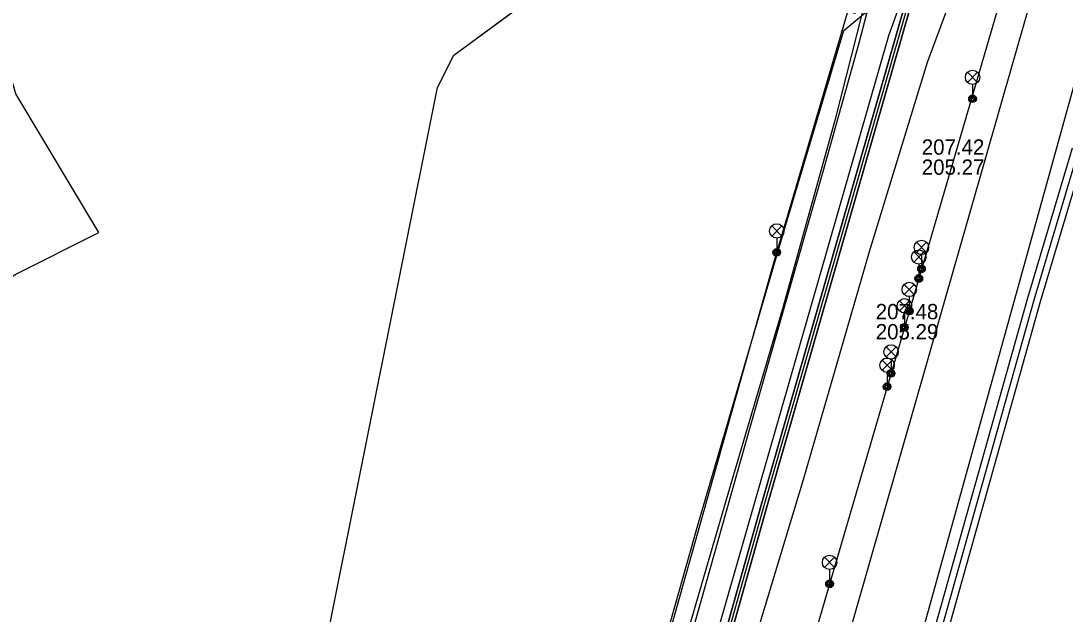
# Model space of a CAD drawing. Extents: x -595540 to -593988, y -1160850 to -1159202.
# Drawn here: x -595511.4 to -595456.8, y -1159340.6 to -1159309.6 of the extents above; entities that cross this region are included whole.
import ezdxf

# ---------------------------------------------------------------- set-up
doc = ezdxf.new("R2010")
doc.units = 0
for name, color, linetype in [('BKOM_kabel koordinační_optický', 7, 'Continuous'), ('BVK-JEDNOTNA_popisy', 7, 'Continuous'), ('BVK-JEDNOTNA_trasa sítě', 7, 'Continuous'), ('BVK-JEDNOTNA_trasa sítě obvodem', 7, 'Continuous'), ('BVK-VODOVOD_trasa sítě', 7, 'Continuous'), ('CETIN_kabel podzemní', 7, 'Continuous'), ('DPMB_kabel', 7, 'Continuous'), ('DPMB_kyneta', 7, 'Continuous'), ('DSP-SDEL-VODAFONE_kabel', 7, 'Continuous'), ('EON-NN_kabel', 7, 'Continuous'), ('EON-NN_kabel zrušené sítě', 7, 'Continuous'), ('EON-SDEL_kabel', 7, 'Continuous'), ('EON-VN_kabel', 7, 'Continuous'), ('INNOGY-STL_trasa sítě', 7, 'Continuous'), ('QUANTCOM_kabel', 7, 'Continuous'), ('TSB_kabel VO', 7, 'Continuous'), ('TSB_lampy VO', 7, 'Continuous')]:
    doc.layers.add(name, color=color, linetype=linetype)

msp = doc.modelspace()

# ---------------------------------------------------------------- linework, layer by layer
at = {"layer": 'BKOM_kabel koordinační_optický'}
msp.add_lwpolyline([(-595512.879, -1159476.273), (-595510.369, -1159464.074), (-595507.715, -1159451.92), (-595506.289, -1159444.851), (-595505.03, -1159439.282), (-595501.7, -1159427.772), (-595498.225, -1159416.288), (-595495.557, -1159406.896), (-595493.079, -1159397.195), (-595490.66, -1159388.381), (-595489.419, -1159385.483), (-595485.314, -1159374.053), (-595485.821, -1159371.018), (-595482.944, -1159360.527), (-595479.716, -1159349.115), (-595476.012, -1159335.951), (-595471.461, -1159320.438), (-595468.372, -1159310.1), (-595466.512, -1159308.541)], dxfattribs=at)
at = {"layer": 'BVK-JEDNOTNA_popisy'}
for p, q in [((-595464.295, -1159316.714), (-595464.295, -1159316.714)), ((-595466.702, -1159325.317), (-595466.702, -1159325.317))]:
    msp.add_line(p, q, dxfattribs=at)
at = {"layer": 'BVK-JEDNOTNA_trasa sítě'}
for p, q in [((-595458.42, -1159324.168), (-595456.079, -1159316.339)), ((-595468.544, -1159360.202), (-595458.42, -1159324.168))]:
    msp.add_line(p, q, dxfattribs=at)
at = {"layer": 'BVK-JEDNOTNA_trasa sítě obvodem'}
for p, q in [((-595458.755, -1159324.068), (-595456.414, -1159316.239)), ((-595458.085, -1159324.268), (-595455.744, -1159316.439)), ((-595468.881, -1159360.107), (-595458.757, -1159324.073)), ((-595468.207, -1159360.297), (-595458.083, -1159324.263))]:
    msp.add_line(p, q, dxfattribs=at)
at = {"layer": 'BVK-VODOVOD_trasa sítě'}
msp.add_lwpolyline([(-595496.304, -1159457.089), (-595494.399, -1159447.797), (-595473.372, -1159374.417), (-595453.04, -1159301.13)], dxfattribs=at)
at = {"layer": 'CETIN_kabel podzemní'}
for points in [[(-595489.63, -1159313.08), (-595488.77, -1159311.38), (-595484.14, -1159307.98), (-595480.26, -1159306.46), (-595476.59, -1159306.14), (-595472.56, -1159307.4), (-595469.04, -1159308.68), (-595467.82, -1159309.2), (-595466.83, -1159308.6), (-595464.88, -1159303.66), (-595460.01, -1159301.05), (-595459.66, -1159300.12), (-595457.88, -1159294.61), (-595456.29, -1159291.8), (-595455.43, -1159290.74), (-595453.05, -1159286.94), (-595446.22, -1159278.25), (-595437, -1159268.61), (-595430.02, -1159263.2), (-595428.6, -1159261.95)], [(-595533.83, -1159335.44), (-595522.86, -1159328.99), (-595519.84, -1159327.4), (-595518.93, -1159327.23), (-595517.79, -1159326.11), (-595515.32, -1159325.18), (-595511.67, -1159322.84), (-595507.34, -1159320.66), (-595511.67, -1159313.41), (-595512.59, -1159310.28), (-595517.18, -1159305.28), (-595519.82, -1159304.85), (-595526.04, -1159303.13), (-595529.3, -1159301.9), (-595532.79, -1159296.77), (-595531.51, -1159292), (-595530.71, -1159289.11), (-595530.11, -1159286.93)], [(-595498.57, -1159416.7), (-595495.04, -1159404.91), (-595493.61, -1159399.82), (-595491.94, -1159393.71), (-595485.18, -1159369.47), (-595482.86, -1159368.99), (-595466.01, -1159310.36), (-595463.46, -1159303.21), (-595462.86, -1159302.8)], [(-595497.35, -1159389.46), (-595497.35, -1159362.04), (-595495.5, -1159342.38), (-595489.63, -1159313.08)]]:
    msp.add_lwpolyline(points, dxfattribs=at)
at = {"layer": 'DPMB_kabel'}
for points in [[(-595510.632, -1159475.58), (-595506.783, -1159456.962), (-595503.271, -1159441.096), (-595502.334, -1159438.058), (-595502.261, -1159437.416), (-595502.003, -1159436.806), (-595497.255, -1159419.948), (-595491.274, -1159399.309), (-595486.695, -1159384.802), (-595483.083, -1159374.206), (-595482.681, -1159372.07), (-595482.632, -1159371.444), (-595482.779, -1159370.777), (-595472.694, -1159334.91), (-595465.167, -1159308.706)], [(-595510.632, -1159475.58), (-595506.783, -1159456.962), (-595503.271, -1159441.096), (-595502.334, -1159438.058), (-595502.261, -1159437.416), (-595502.003, -1159436.806), (-595497.255, -1159419.948), (-595491.274, -1159399.309), (-595486.695, -1159384.802), (-595483.083, -1159374.205), (-595482.681, -1159372.07), (-595482.632, -1159371.444), (-595482.779, -1159370.777), (-595472.694, -1159334.91), (-595465.167, -1159308.706)], [(-595510.632, -1159475.585), (-595506.782, -1159456.959), (-595503.271, -1159441.097), (-595502.334, -1159438.059), (-595502.26, -1159437.415), (-595502.004, -1159436.806), (-595497.255, -1159419.948), (-595491.274, -1159399.309), (-595486.694, -1159384.801), (-595483.083, -1159374.205), (-595482.681, -1159372.074), (-595482.64, -1159371.435), (-595482.777, -1159370.793), (-595472.694, -1159334.909), (-595465.164, -1159308.707)], [(-595510.632, -1159475.585), (-595506.782, -1159456.959), (-595503.271, -1159441.097), (-595502.334, -1159438.059), (-595502.26, -1159437.415), (-595502.004, -1159436.806), (-595497.255, -1159419.948), (-595491.274, -1159399.309), (-595486.694, -1159384.801), (-595483.083, -1159374.205), (-595482.681, -1159372.074), (-595482.64, -1159371.435), (-595482.777, -1159370.793), (-595472.694, -1159334.909), (-595465.164, -1159308.707)], [(-595465.164, -1159308.707), (-595472.694, -1159334.909), (-595482.777, -1159370.793), (-595482.634, -1159371.453), (-595482.681, -1159372.072), (-595483.083, -1159374.206), (-595486.694, -1159384.801), (-595491.274, -1159399.309), (-595497.255, -1159419.948), (-595502.003, -1159436.805), (-595502.261, -1159437.416), (-595502.334, -1159438.059), (-595503.271, -1159441.097), (-595506.782, -1159456.96), (-595510.63, -1159475.579)], [(-595465.164, -1159308.707), (-595472.694, -1159334.909), (-595482.777, -1159370.793), (-595482.634, -1159371.453), (-595482.68, -1159372.076), (-595483.083, -1159374.205), (-595486.694, -1159384.801), (-595491.274, -1159399.309), (-595497.255, -1159419.948), (-595502.003, -1159436.805), (-595502.261, -1159437.416), (-595502.334, -1159438.059), (-595503.271, -1159441.097), (-595506.782, -1159456.96), (-595510.63, -1159475.579)], [(-595503.271, -1159441.097), (-595502.334, -1159438.059), (-595502.26, -1159437.415), (-595502.004, -1159436.806), (-595497.255, -1159419.948), (-595491.274, -1159399.309), (-595486.694, -1159384.801), (-595483.083, -1159374.205), (-595482.681, -1159372.074), (-595482.64, -1159371.435), (-595482.777, -1159370.793), (-595472.694, -1159334.909), (-595465.164, -1159308.707)], [(-595502.334, -1159438.059), (-595502.26, -1159437.415), (-595502.004, -1159436.806), (-595497.255, -1159419.948), (-595491.274, -1159399.309), (-595486.694, -1159384.801), (-595483.083, -1159374.205), (-595482.681, -1159372.074), (-595482.64, -1159371.435), (-595482.777, -1159370.793), (-595472.694, -1159334.909), (-595465.164, -1159308.707)], [(-595464.876, -1159308.793), (-595472.406, -1159334.991), (-595482.477, -1159370.831), (-595482.63, -1159371.455), (-595482.878, -1159372.029), (-595483.276, -1159374.153), (-595486.885, -1159384.739), (-595491.466, -1159399.249), (-595497.446, -1159419.892), (-595502.197, -1159436.755), (-595502.261, -1159437.415), (-595502.525, -1159438.004), (-595503.467, -1159441.044), (-595506.978, -1159456.918), (-595510.832, -1159475.543)], [(-595510.832, -1159475.538), (-595506.978, -1159456.92), (-595503.468, -1159441.044), (-595502.524, -1159438.004), (-595502.261, -1159437.416), (-595502.197, -1159436.754), (-595497.446, -1159419.893), (-595491.465, -1159399.25), (-595486.885, -1159384.74), (-595483.276, -1159374.154), (-595482.878, -1159372.041), (-595482.63, -1159371.454), (-595482.477, -1159370.831), (-595472.406, -1159334.991), (-595464.876, -1159308.793)], [(-595510.832, -1159475.538), (-595506.978, -1159456.92), (-595503.468, -1159441.044), (-595502.524, -1159438.004), (-595502.261, -1159437.416), (-595502.197, -1159436.754), (-595497.446, -1159419.893), (-595491.465, -1159399.25), (-595486.885, -1159384.74), (-595483.276, -1159374.154), (-595482.878, -1159372.041), (-595482.63, -1159371.455), (-595482.477, -1159370.831), (-595472.406, -1159334.991), (-595464.876, -1159308.793)], [(-595510.832, -1159475.538), (-595506.978, -1159456.92), (-595503.468, -1159441.044), (-595502.524, -1159438.004), (-595502.261, -1159437.416), (-595502.197, -1159436.754), (-595497.446, -1159419.893), (-595491.465, -1159399.25), (-595486.885, -1159384.74), (-595483.276, -1159374.154), (-595482.878, -1159372.041), (-595482.63, -1159371.455), (-595482.477, -1159370.831), (-595472.406, -1159334.991), (-595464.876, -1159308.793)], [(-595464.876, -1159308.793), (-595472.406, -1159334.991), (-595482.477, -1159370.831), (-595482.63, -1159371.455), (-595482.878, -1159372.03), (-595483.276, -1159374.154), (-595486.885, -1159384.74), (-595491.465, -1159399.251), (-595497.446, -1159419.891), (-595502.197, -1159436.753), (-595502.26, -1159437.416), (-595502.526, -1159438.003), (-595503.468, -1159441.045), (-595506.978, -1159456.917), (-595510.831, -1159475.54)], [(-595510.831, -1159475.54), (-595506.978, -1159456.917), (-595503.468, -1159441.045), (-595502.526, -1159438.003), (-595502.26, -1159437.416), (-595502.197, -1159436.753), (-595497.446, -1159419.891), (-595491.465, -1159399.251), (-595486.885, -1159384.74), (-595483.276, -1159374.154), (-595482.878, -1159372.03), (-595482.63, -1159371.455), (-595482.477, -1159370.831), (-595472.406, -1159334.991), (-595464.876, -1159308.793)], [(-595510.831, -1159475.54), (-595506.978, -1159456.917), (-595503.468, -1159441.045), (-595502.526, -1159438.003), (-595502.26, -1159437.416), (-595502.197, -1159436.753), (-595497.446, -1159419.891), (-595491.465, -1159399.251), (-595486.885, -1159384.74), (-595483.276, -1159374.154), (-595482.878, -1159372.03), (-595482.63, -1159371.455), (-595482.477, -1159370.831), (-595472.406, -1159334.991), (-595464.876, -1159308.793)], [(-595510.831, -1159475.539), (-595506.978, -1159456.918), (-595503.468, -1159441.044), (-595502.524, -1159438.004), (-595502.261, -1159437.414), (-595502.197, -1159436.753), (-595497.446, -1159419.892), (-595491.465, -1159399.252), (-595486.885, -1159384.739), (-595485.655, -1159381.129), (-595483.277, -1159374.155), (-595482.878, -1159372.03), (-595482.63, -1159371.455), (-595482.477, -1159370.831), (-595472.406, -1159334.991), (-595464.875, -1159308.796)]]:
    msp.add_lwpolyline(points, dxfattribs=at)
at = {"layer": 'DPMB_kyneta'}
msp.add_lwpolyline([(-595465.02, -1159308.75), (-595472.55, -1159334.95), (-595482.627, -1159370.812), (-595482.634, -1159371.453)], dxfattribs=at)
at = {"layer": 'DSP-SDEL-VODAFONE_kabel'}
msp.add_lwpolyline([(-595500.701, -1159403.405), (-595497.062, -1159390.725), (-595497.35, -1159389.462), (-595497.351, -1159362.04), (-595495.495, -1159342.385), (-595489.628, -1159313.084), (-595488.769, -1159311.379), (-595484.138, -1159307.976)], dxfattribs=at)
at = {"layer": 'EON-NN_kabel'}
msp.add_lwpolyline([(-595466.781, -1159307.675), (-595467.58, -1159310.765), (-595469.475, -1159317.491), (-595473.331, -1159331.034), (-595477.164, -1159344.56), (-595480.882, -1159357.538), (-595483.236, -1159365.827), (-595484.47, -1159370.173), (-595484.685, -1159370.715), (-595484.468, -1159371.747), (-595485.407, -1159375.472), (-595487.982, -1159383.075), (-595488.89, -1159384.684), (-595490.057, -1159386.269), (-595490.64, -1159388.168), (-595490.331, -1159389.845), (-595490.531, -1159390.297), (-595493.299, -1159399.603)], dxfattribs=at)
at = {"layer": 'EON-NN_kabel zrušené sítě'}
msp.add_lwpolyline([(-595467.412, -1159309.176), (-595468.845, -1159314.794), (-595471.575, -1159324.654), (-595474.374, -1159334.094), (-595477.244, -1159343.954), (-595479.891, -1159352.831), (-595482.394, -1159362.12), (-595483.142, -1159364.734), (-595483.262, -1159365.694), (-595483.236, -1159365.827), (-595482.537, -1159369.347), (-595482.683, -1159371.899), (-595483.416, -1159374.897), (-595486.019, -1159383.616), (-595489.674, -1159393.952)], dxfattribs=at)
at = {"layer": 'EON-SDEL_kabel'}
for points in [[(-595533.83, -1159335.441), (-595522.86, -1159328.991), (-595519.84, -1159327.401), (-595518.93, -1159327.231), (-595517.79, -1159326.111), (-595515.32, -1159325.181), (-595511.67, -1159322.841), (-595507.34, -1159320.661), (-595511.67, -1159313.411), (-595512.59, -1159310.281), (-595517.18, -1159305.281), (-595519.82, -1159304.851), (-595526.04, -1159303.131), (-595529.3, -1159301.901), (-595532.79, -1159296.771), (-595531.51, -1159292.001), (-595530.71, -1159289.111), (-595530.11, -1159286.931)], [(-595475.79, -1159419.731), (-595476.76, -1159419.001), (-595498.68, -1159413.191), (-595502.19, -1159412.501), (-595505.3, -1159405.641), (-595505.47, -1159404.791), (-595505.7, -1159403.611), (-595536.14, -1159337.771), (-595536.12, -1159336.791), (-595533.83, -1159335.441), (-595522.86, -1159328.991), (-595519.84, -1159327.401), (-595518.93, -1159327.231), (-595517.79, -1159326.111), (-595515.32, -1159325.181), (-595511.67, -1159322.841), (-595507.34, -1159320.661), (-595511.67, -1159313.411), (-595512.59, -1159310.281), (-595517.18, -1159305.281)]]:
    msp.add_lwpolyline(points, dxfattribs=at)
at = {"layer": 'EON-VN_kabel'}
msp.add_lwpolyline([(-595497.28, -1159408.19), (-595495.464, -1159400.702), (-595493.61, -1159393.051), (-595491.37, -1159387.338), (-595488.389, -1159381.417), (-595486.243, -1159377.583), (-595484.105, -1159376.063), (-595483.058, -1159374.991), (-595479.625, -1159367.414), (-595477.417, -1159359.057), (-595474.434, -1159346.654), (-595470.481, -1159333.576), (-595467.033, -1159321.646), (-595463.99, -1159311.758), (-595460.483, -1159302.289)], dxfattribs=at)
at = {"layer": 'INNOGY-STL_trasa sítě'}
msp.add_lwpolyline([(-595539.58, -1159590.57), (-595529.66, -1159593.85), (-595517.72, -1159536.65), (-595517.27, -1159534.4), (-595510.17, -1159497.42), (-595509.95, -1159496.28), (-595499.61, -1159445.09), (-595495.94, -1159431.75), (-595489.48, -1159407.69), (-595484.08, -1159387.62), (-595478.29, -1159376.98), (-595474.824, -1159365.098), (-595474.69, -1159364.64), (-595474.58, -1159364.26), (-595457.24, -1159303.77)], dxfattribs=at)
at = {"layer": 'QUANTCOM_kabel'}
msp.add_lwpolyline([(-595533.83, -1159335.44), (-595522.86, -1159328.99), (-595519.84, -1159327.4), (-595518.93, -1159327.23), (-595517.79, -1159326.11), (-595515.32, -1159325.18), (-595511.67, -1159322.84), (-595507.34, -1159320.66), (-595511.67, -1159313.41), (-595512.59, -1159310.28), (-595517.18, -1159305.28), (-595519.82, -1159304.85), (-595526.04, -1159303.13), (-595529.3, -1159301.9), (-595532.79, -1159296.77), (-595531.51, -1159292), (-595530.71, -1159289.11), (-595530.11, -1159286.93)], dxfattribs=at)
at = {"layer": 'TSB_kabel VO'}
for points in [[(-595512.319, -1159488.453), (-595502.702, -1159445.343), (-595490.005, -1159401.306), (-595488.03, -1159393.74), (-595482.39, -1159375.65), (-595480.04, -1159375.88), (-595486.86, -1159374.94), (-595472.05, -1159322.3), (-595467.35, -1159306.32), (-595465.05, -1159300.32), (-595459.69, -1159299.98), (-595457.01, -1159295.63)], [(-595459.86, -1159304.58), (-595459.05, -1159304.57), (-595475.66, -1159361.4)]]:
    msp.add_lwpolyline(points, dxfattribs=at)
at = {"layer": 'TSB_lampy VO'}
for p, q in [((-595461.907, -1159312.808), (-595461.377, -1159312.278)), ((-595461.907, -1159312.278), (-595461.377, -1159312.808)), ((-595461.907, -1159312.808), (-595461.377, -1159312.278)), ((-595461.907, -1159312.278), (-595461.377, -1159312.808)), ((-595461.642, -1159312.918), (-595461.642, -1159313.668)), ((-595461.642, -1159312.918), (-595461.642, -1159313.668)), ((-595472.145, -1159320.84), (-595471.615, -1159320.31)), ((-595472.145, -1159320.31), (-595471.615, -1159320.84)), ((-595472.145, -1159320.84), (-595471.615, -1159320.31)), ((-595472.145, -1159320.31), (-595471.615, -1159320.84)), ((-595471.88, -1159320.95), (-595471.88, -1159321.7)), ((-595471.88, -1159320.95), (-595471.88, -1159321.7)), ((-595464.575, -1159321.7), (-595464.045, -1159321.17)), ((-595464.575, -1159321.17), (-595464.045, -1159321.7)), ((-595464.575, -1159321.7), (-595464.045, -1159321.17)), ((-595464.575, -1159321.17), (-595464.045, -1159321.7)), ((-595464.715, -1159322.2), (-595464.185, -1159321.67)), ((-595464.715, -1159321.67), (-595464.185, -1159322.2)), ((-595464.715, -1159322.2), (-595464.185, -1159321.67)), ((-595464.715, -1159321.67), (-595464.185, -1159322.2)), ((-595464.31, -1159321.81), (-595464.31, -1159322.56)), ((-595464.31, -1159321.81), (-595464.31, -1159322.56)), ((-595464.45, -1159322.31), (-595464.45, -1159323.06)), ((-595464.45, -1159322.31), (-595464.45, -1159323.06)), ((-595465.215, -1159323.9), (-595464.685, -1159323.37)), ((-595465.215, -1159323.37), (-595464.685, -1159323.9)), ((-595465.215, -1159323.9), (-595464.685, -1159323.37)), ((-595465.215, -1159323.37), (-595464.685, -1159323.9)), ((-595464.95, -1159324.01), (-595464.95, -1159324.76)), ((-595464.95, -1159324.01), (-595464.95, -1159324.76)), ((-595465.465, -1159324.75), (-595464.935, -1159324.22)), ((-595465.465, -1159324.22), (-595464.935, -1159324.75)), ((-595465.465, -1159324.75), (-595464.935, -1159324.22)), ((-595465.465, -1159324.22), (-595464.935, -1159324.75)), ((-595465.2, -1159324.86), (-595465.2, -1159325.61)), ((-595465.2, -1159324.86), (-595465.2, -1159325.61)), ((-595466.165, -1159327.16), (-595465.635, -1159326.63)), ((-595466.165, -1159326.63), (-595465.635, -1159327.16)), ((-595466.165, -1159327.16), (-595465.635, -1159326.63)), ((-595466.165, -1159326.63), (-595465.635, -1159327.16)), ((-595465.9, -1159327.27), (-595465.9, -1159328.02)), ((-595465.9, -1159327.27), (-595465.9, -1159328.02)), ((-595466.375, -1159327.86), (-595465.845, -1159327.33)), ((-595466.375, -1159327.33), (-595465.845, -1159327.86)), ((-595466.375, -1159327.86), (-595465.845, -1159327.33)), ((-595466.375, -1159327.33), (-595465.845, -1159327.86)), ((-595466.11, -1159327.97), (-595466.11, -1159328.72)), ((-595466.11, -1159327.97), (-595466.11, -1159328.72)), ((-595469.385, -1159338.16), (-595468.855, -1159337.63)), ((-595469.385, -1159337.63), (-595468.855, -1159338.16)), ((-595469.385, -1159338.16), (-595468.855, -1159337.63)), ((-595469.385, -1159337.63), (-595468.855, -1159338.16)), ((-595469.12, -1159338.27), (-595469.12, -1159339.02)), ((-595469.12, -1159338.27), (-595469.12, -1159339.02))]:
    msp.add_line(p, q, dxfattribs=at)
for centre, radius in [((-595461.642, -1159312.543), 0.375), ((-595461.642, -1159312.543), 0.375), ((-595461.642, -1159313.668), 0.2), ((-595461.642, -1159313.668), 0.2), ((-595461.642, -1159313.668), 0.145), ((-595461.642, -1159313.668), 0.145), ((-595461.642, -1159313.668), 0.0876), ((-595461.642, -1159313.668), 0.0876), ((-595471.88, -1159320.575), 0.375), ((-595471.88, -1159320.575), 0.375), ((-595464.31, -1159321.435), 0.375), ((-595464.31, -1159321.435), 0.375), ((-595471.88, -1159321.7), 0.2), ((-595471.88, -1159321.7), 0.2), ((-595471.88, -1159321.7), 0.145), ((-595471.88, -1159321.7), 0.145), ((-595471.88, -1159321.7), 0.0876), ((-595471.88, -1159321.7), 0.0876), ((-595464.45, -1159321.935), 0.375), ((-595464.45, -1159321.935), 0.375), ((-595464.31, -1159322.56), 0.2), ((-595464.31, -1159322.56), 0.2), ((-595464.45, -1159323.06), 0.2), ((-595464.45, -1159323.06), 0.2), ((-595464.45, -1159323.06), 0.145), ((-595464.45, -1159323.06), 0.145), ((-595464.31, -1159322.56), 0.145), ((-595464.31, -1159322.56), 0.145), ((-595464.31, -1159322.56), 0.0876), ((-595464.31, -1159322.56), 0.0876), ((-595464.95, -1159323.635), 0.375), ((-595464.95, -1159323.635), 0.375), ((-595464.45, -1159323.06), 0.0876), ((-595464.45, -1159323.06), 0.0876), ((-595465.2, -1159324.485), 0.375), ((-595465.2, -1159324.485), 0.375), ((-595464.95, -1159324.76), 0.2), ((-595464.95, -1159324.76), 0.2), ((-595464.95, -1159324.76), 0.145), ((-595464.95, -1159324.76), 0.145), ((-595464.95, -1159324.76), 0.0876), ((-595464.95, -1159324.76), 0.0876), ((-595465.2, -1159325.61), 0.2), ((-595465.2, -1159325.61), 0.2), ((-595465.2, -1159325.61), 0.145), ((-595465.2, -1159325.61), 0.145), ((-595465.2, -1159325.61), 0.0876), ((-595465.2, -1159325.61), 0.0876), ((-595465.9, -1159326.895), 0.375), ((-595465.9, -1159326.895), 0.375), ((-595466.11, -1159327.595), 0.375), ((-595466.11, -1159327.595), 0.375), ((-595465.9, -1159328.02), 0.2), ((-595465.9, -1159328.02), 0.2), ((-595465.9, -1159328.02), 0.145), ((-595465.9, -1159328.02), 0.145), ((-595465.9, -1159328.02), 0.0876), ((-595465.9, -1159328.02), 0.0876), ((-595466.11, -1159328.72), 0.2), ((-595466.11, -1159328.72), 0.2), ((-595466.11, -1159328.72), 0.145), ((-595466.11, -1159328.72), 0.145), ((-595466.11, -1159328.72), 0.0876), ((-595466.11, -1159328.72), 0.0876), ((-595469.12, -1159337.895), 0.375), ((-595469.12, -1159337.895), 0.375), ((-595469.12, -1159339.02), 0.2), ((-595469.12, -1159339.02), 0.2), ((-595469.12, -1159339.02), 0.145), ((-595469.12, -1159339.02), 0.145), ((-595469.12, -1159339.02), 0.0876), ((-595469.12, -1159339.02), 0.0876)]:
    msp.add_circle(centre, radius, dxfattribs=at)

# ---------------------------------------------------------------- texts
at = {"layer": 'BVK-JEDNOTNA_popisy'}
for s, p in [('207.42', (-595464.295, -1159316.589)), ('205.27', (-595464.295, -1159317.639)), ('207.48', (-595466.702, -1159325.192)), ('205.29', (-595466.702, -1159326.242))]:
    msp.add_text(s, height=0.8, dxfattribs=at).set_placement(p)

doc.saveas('drawing.dxf')
